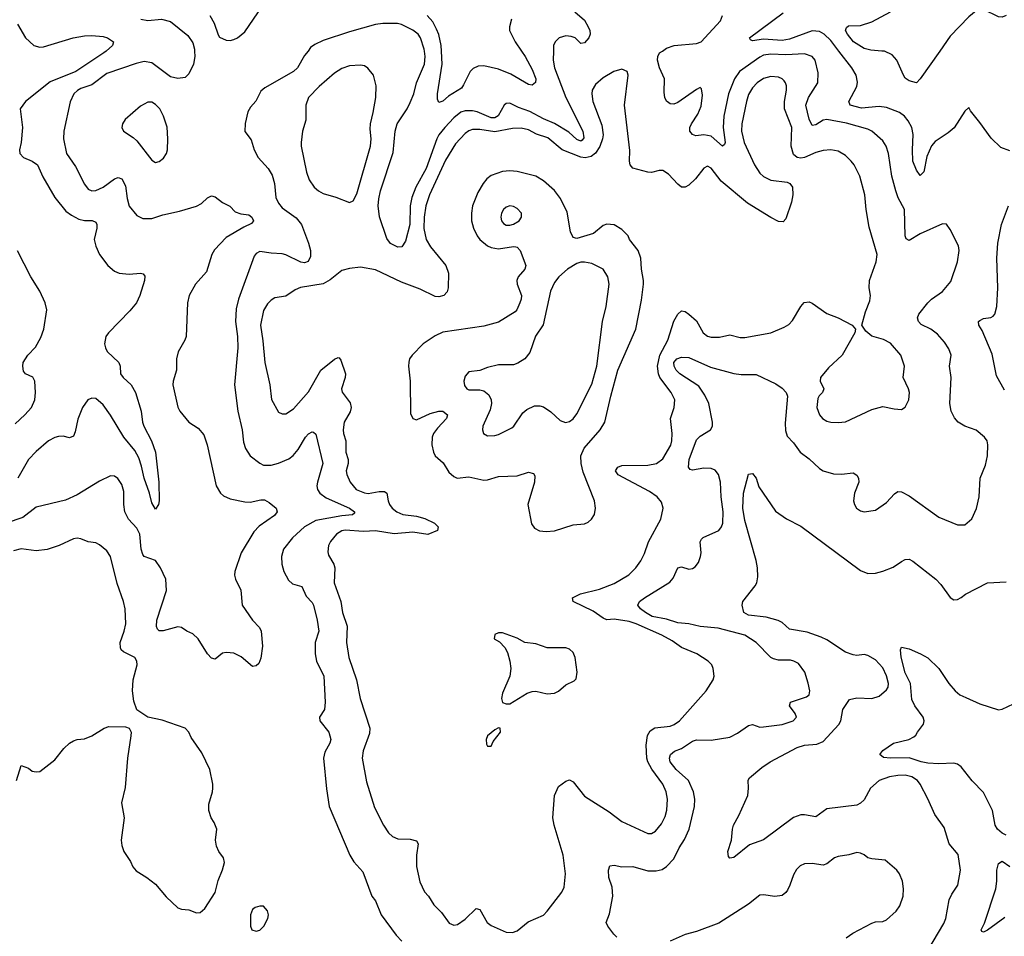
# Model space of a CAD drawing. Header units: inches. Extents: x 2057696 to 2160536, y 827480 to 1016834.
# Tile 317 of 422: x 2073182 to 2078461, y 985255 to 990168. Entities that reach past the tile are written whole.
import ezdxf

# ---------------------------------------------------------------- set-up
doc = ezdxf.new("R2010")
doc.units = ezdxf.units.IN
doc.header["$MEASUREMENT"] = 0
doc.layers.add('C0978', color=7, linetype='Continuous')
doc.layers.add('C0979', color=7, linetype='Continuous')

msp = doc.modelspace()

# ---------------------------------------------------------------- linework, layer by layer
at = {"layer": 'C0978', "color": 5}
for points, elevation in [([(2074120.1, 990000), (2074121, 989970), (2074113.5, 989930), (2074090, 989878.3), (2074070, 989858.8), (2074030, 989852.1), (2073990, 989861.5), (2073890, 989935.8), (2073850, 989944), (2073806.6, 989933.4), (2073650, 989878.8), (2073570, 989819.4), (2073510, 989798.4), (2073491.7, 989788.3), (2073473.1, 989770), (2073452.8, 989727.2), (2073419.7, 989570), (2073417.6, 989530), (2073432.8, 989450), (2073481.5, 989381.5), (2073530, 989286), (2073550, 989260.3), (2073570, 989250.2), (2073590, 989252.1), (2073630, 989270.2), (2073690, 989315.2), (2073710, 989322.2), (2073730, 989314.3), (2073750, 989278), (2073758, 989210), (2073770, 989168), (2073810, 989117.6), (2073842.8, 989102.8), (2073890, 989102), (2073950, 989122.8), (2074038.6, 989141.4), (2074130, 989168), (2074156.9, 989183.1), (2074190, 989213.4), (2074210, 989223), (2074230, 989218), (2074268.8, 989188.8), (2074308.5, 989168.5), (2074338, 989138), (2074367.2, 989127.2), (2074410, 989121.3), (2074427.7, 989110), (2074436.4, 989090), (2074424.9, 989075.1), (2074383.7, 989056.3), (2074290, 989000.4), (2074226.1, 988933.9), (2074212.6, 988910), (2074183.6, 988816.4), (2074124, 988750), (2074090.7, 988690), (2074082.4, 988650), (2074074.9, 988470), (2074068, 988450), (2074031.6, 988388.4), (2074023.7, 988350), (2074022.4, 988290), (2074004.4, 988230), (2074003.1, 988210), (2074030.3, 988090.3), (2074041.6, 988070), (2074090, 988010.5), (2074138.5, 987978.5), (2074170, 987942.8), (2074187.2, 987890), (2074236.1, 987670), (2074258, 987630), (2074275.5, 987615.5), (2074310, 987600.3), (2074390, 987584.2), (2074417.3, 987582.7), (2074475.1, 987595.1), (2074495.1, 987595.1), (2074520.6, 987580.6), (2074557.1, 987550), (2074562.4, 987530), (2074548.5, 987510), (2074466.6, 987453.4), (2074437.7, 987422.3), (2074368.9, 987310), (2074335.6, 987210), (2074334.3, 987190), (2074339.5, 987170), (2074368.5, 987110), (2074374.4, 987030), (2074430.2, 986950.2), (2074467.7, 986910), (2074477.1, 986890), (2074484.2, 986810), (2074474.9, 986745.1), (2074463.5, 986716.5), (2074450, 986704), (2074430, 986701.2), (2074370, 986753.6), (2074330, 986772), (2074310, 986775.1), (2074290, 986777), (2074270, 986772), (2074230, 986741.2), (2074210, 986746.6), (2074189.3, 986770), (2074139.5, 986850), (2074110, 986876.2), (2074079, 986890), (2074050, 986909.6), (2074030, 986914.3), (2073951.7, 986891.7), (2073930, 986892.3), (2073921.1, 986901.1), (2073915.6, 986915.6), (2073918.3, 986950), (2073968.6, 987108.6), (2073966, 987170), (2073937.1, 987230), (2073910, 987269.7), (2073850.5, 987290.5), (2073841.8, 987301.8), (2073833.3, 987330), (2073826.9, 987410), (2073810, 987441.8), (2073766, 987490), (2073746.8, 987530), (2073741, 987570), (2073739.8, 987639.8), (2073730, 987676), (2073708.3, 987708.3), (2073690, 987722), (2073670, 987722.9), (2073610, 987695.4), (2073490, 987620.5), (2073428.1, 987591.9), (2073270, 987555.1), (2073199.5, 987500.5), (2073110, 987469.8)], 540), ([(2073645.4, 990000), (2073634, 989990), (2073482.6, 989890), (2073346.1, 989833.9), (2073213.1, 989730), (2073184.9, 989690), (2073197, 989590), (2073190.3, 989510), (2073181.3, 989470), (2073183.9, 989450), (2073203.1, 989430), (2073250, 989409.3), (2073277.2, 989390), (2073306.1, 989326.1), (2073370, 989214.3), (2073430, 989140.7), (2073459.5, 989119.5), (2073499.4, 989099.4), (2073530, 989092.1), (2073570.8, 989090.8), (2073590, 989082), (2073596.5, 989070), (2073596.8, 989050), (2073582.2, 988990), (2073590, 988954.8), (2073610.2, 988910.2), (2073654.9, 988850), (2073690, 988820.3), (2073716, 988810), (2073770, 988804.7), (2073830, 988808.7), (2073844.9, 988804.9), (2073853.6, 988793.6), (2073852, 988770), (2073827, 988690), (2073808.8, 988650), (2073773.3, 988606.7), (2073658.3, 988490), (2073644.7, 988470), (2073637.8, 988430), (2073641.7, 988410), (2073652.2, 988390), (2073713.7, 988330), (2073720.3, 988310), (2073723.1, 988270), (2073737.8, 988250), (2073779.7, 988210), (2073802.6, 988170), (2073834.4, 988070), (2073841.3, 988010), (2073848, 987990), (2073888.2, 987910), (2073911, 987850), (2073928.8, 987690), (2073930.2, 987590), (2073926.8, 987570), (2073910, 987544), (2073890, 987578), (2073878, 987630), (2073849.9, 987710), (2073835.8, 987775.8), (2073820.4, 987820.4), (2073799.1, 987859.1), (2073739.9, 987930), (2073670, 988048.4), (2073630, 988103.1), (2073590, 988137.6), (2073570, 988139.7), (2073547.7, 988130), (2073519.3, 988090), (2073494, 988026), (2073480.2, 987959.8), (2073470, 987935.1), (2073450, 987927.6), (2073416.2, 987936.2), (2073390, 987934.4), (2073370, 987928.8), (2073336, 987910), (2073270, 987853.6), (2073229.7, 987810.3), (2073173.1, 987710)], 520), ([(2074728.3, 990000), (2074710, 989976), (2074671, 989910), (2074650, 989890.8), (2074496.7, 989803.3), (2074476, 989784), (2074449.1, 989730.9), (2074420.4, 989699.6), (2074405.3, 989674.7), (2074391.8, 989611.8), (2074389.2, 989569.2), (2074423.6, 989523.6), (2074438.9, 989470), (2074460.3, 989430), (2074513.8, 989370), (2074535.1, 989335.1), (2074548.3, 989290), (2074555.6, 989215.6), (2074570, 989184.4), (2074590, 989160.3), (2074665.3, 989105.3), (2074692.3, 989070), (2074730.9, 988970.9), (2074740.7, 988930), (2074741.7, 988898.3), (2074728.9, 988871.1), (2074710, 988864.7), (2074690, 988868.9), (2074610, 988908.3), (2074590, 988913.4), (2074530, 988915.8), (2074470, 988926.3), (2074450, 988914.6), (2074439.4, 988900.6), (2074355, 988670), (2074342.4, 988617.6), (2074338.6, 988550), (2074350.1, 988470), (2074351.6, 988410), (2074334.3, 988210), (2074351, 988070), (2074375, 987970), (2074382.7, 987902.7), (2074392.3, 987870), (2074418.3, 987830), (2074470, 987790.2), (2074490, 987780.6), (2074530, 987780.2), (2074570, 987790.2), (2074625, 987815), (2074648.2, 987831.8), (2074675.4, 987864.6), (2074714.5, 987930), (2074730, 987947.6), (2074750, 987958.7), (2074756.7, 987956.7), (2074770, 987946.8), (2074807.8, 987790), (2074778.7, 987690), (2074775.5, 987670), (2074779, 987650), (2074791.8, 987630), (2074824.5, 987604.5), (2074950.3, 987550), (2074976.9, 987530), (2074976.7, 987523.3), (2074966.6, 987513.4), (2074910, 987509.5), (2074770, 987484.2), (2074709.5, 987450.5), (2074645.5, 987390), (2074597.3, 987330), (2074586.7, 987290), (2074588, 987250), (2074599, 987210), (2074623.1, 987163.1), (2074644.1, 987144.1), (2074694.9, 987130), (2074717.7, 987077.7), (2074750, 987044.2), (2074757.7, 987030), (2074777.7, 986950), (2074786, 986890), (2074765.8, 986830), (2074766, 986770), (2074772.9, 986730), (2074812.2, 986650), (2074820.8, 986510), (2074816.5, 986470), (2074788.8, 986430), (2074791.6, 986410), (2074840.4, 986350), (2074850.4, 986310.4), (2074845.3, 986290), (2074817.8, 986242.2), (2074811.7, 986210), (2074826.4, 986046.4), (2074842, 985950), (2074953.1, 985690), (2074974.4, 985654.4), (2075021.2, 985601.2), (2075070, 985471), (2075090, 985444.7), (2075120.4, 985370), (2075201.1, 985261.1), (2075231.8, 985230)], 560), ([(2076044, 990000), (2076042.4, 989950), (2076049.3, 989910), (2076110.5, 989750), (2076201.5, 989570), (2076206.2, 989533.8), (2076198.1, 989521.9), (2076190, 989516.4), (2076170, 989526.1), (2076125.6, 989565.6), (2076050, 989610.8), (2075990, 989636.9), (2075916.6, 989676.6), (2075857, 989697), (2075810, 989720.4), (2075790, 989718.9), (2075779.5, 989710), (2075747.9, 989652.1), (2075730, 989641.6), (2075710, 989641.7), (2075634.2, 989674.2), (2075610, 989680.1), (2075570, 989679.7), (2075548, 989672), (2075510, 989642), (2075461.3, 989590), (2075430, 989550.6), (2075419.4, 989530), (2075361.7, 989370), (2075306.8, 989270), (2075284.5, 989215.5), (2075276.5, 989170), (2075273.6, 989070), (2075250, 988980.9), (2075230.2, 988949.8), (2075210, 988948.2), (2075170, 988968.2), (2075150, 988995.1), (2075111.1, 989111.1), (2075104.7, 989170), (2075106.8, 989206.8), (2075116.6, 989250), (2075183.9, 989456.1), (2075195.7, 989570), (2075205.8, 989610), (2075259.1, 989690), (2075275.8, 989724.2), (2075294.6, 989770), (2075310.3, 989829.7), (2075352.1, 989930), (2075356.6, 989970), (2075352.7, 990000)], 560), ([(2075872.9, 990000), (2075893, 989970), (2075930, 989901.6), (2075950, 989851), (2075948.2, 989831.8), (2075930, 989817), (2075910, 989819.7), (2075815.7, 989875.7), (2075750, 989902.5), (2075670, 989920.3), (2075640.9, 989919.1), (2075613, 989907), (2075597.4, 989890), (2075562.2, 989817.8), (2075550, 989801.6), (2075481.8, 989758.2), (2075450, 989732), (2075430, 989724), (2075422.7, 989742.7), (2075422, 989770), (2075446.5, 989930), (2075443.4, 990000)], 540), ([(2076384.2, 985250), (2076367, 985267), (2076335.1, 985310), (2076327, 985330), (2076344.2, 985375.8), (2076362.9, 985470), (2076358.9, 985518.9), (2076340.7, 985570), (2076338, 985610), (2076346.8, 985633.2), (2076370, 985636.3), (2076410, 985627), (2076470, 985630.2), (2076550, 985606), (2076594, 985606), (2076626.2, 985613.8), (2076650, 985628.8), (2076689.9, 985670.1), (2076717.3, 985730), (2076745.9, 985774.1), (2076770.7, 985830), (2076799.4, 985950), (2076801.5, 985990), (2076795.4, 986030), (2076767.4, 986090), (2076702.4, 986150), (2076669.2, 986190), (2076665.5, 986210), (2076671.1, 986230), (2076693.3, 986246.7), (2076730, 986262.1), (2076790, 986300.2), (2076810, 986307.7), (2076890, 986306.7), (2076990, 986323.2), (2077030, 986344.4), (2077090, 986385.8), (2077110, 986390.3), (2077150, 986376.5), (2077170, 986377.4), (2077270, 986390.3), (2077329.3, 986410), (2077347.3, 986430), (2077338.9, 986450), (2077309.7, 986490), (2077314, 986510), (2077400.8, 986539.2), (2077413.8, 986550), (2077417.7, 986570), (2077410, 986612.7), (2077392, 986670), (2077356.8, 986716.8), (2077333.2, 986730), (2077314.5, 986734.5), (2077250, 986735.1), (2077222.8, 986742.8), (2077209.7, 986750), (2077130.4, 986830.4), (2077069, 986869), (2076926.7, 986906.7), (2076830, 986916.1), (2076770, 986930.7), (2076710, 986934.4), (2076650, 986955), (2076573.6, 986970), (2076536.8, 986990), (2076511.2, 987010), (2076496.2, 987030), (2076504.5, 987050), (2076531.8, 987070), (2076667.2, 987152.8), (2076684.9, 987175.1), (2076710, 987230.6), (2076730, 987235.8), (2076770, 987222.6), (2076790, 987226.4), (2076804, 987236), (2076821.1, 987258.9), (2076832.8, 987290), (2076835.4, 987310), (2076829.7, 987370), (2076836.8, 987383.2), (2076846.6, 987393.4), (2076929.8, 987430.2), (2076944.4, 987450), (2076951.2, 987468.8), (2076953.9, 987530), (2076942.1, 987610), (2076939, 987690), (2076928, 987730), (2076910, 987754), (2076890, 987762.9), (2076850, 987764.7), (2076790, 987752.8), (2076776.6, 987756.6), (2076767.2, 987770), (2076772, 987810), (2076810, 987916.4), (2076830, 987936.5), (2076885.4, 987970), (2076895.8, 987990), (2076896.2, 988010), (2076876.1, 988110), (2076855.2, 988155.2), (2076823.1, 988203.1), (2076721.3, 988270), (2076701.7, 988290), (2076691.3, 988310), (2076689.8, 988330), (2076705.1, 988350), (2076730, 988358.4), (2076770, 988357.6), (2076886, 988306), (2077010, 988271.1), (2077050, 988266.2), (2077130, 988266.9), (2077235.4, 988215.4), (2077270, 988193.8), (2077291.2, 988170), (2077299.1, 988150), (2077285.5, 988005.5), (2077286.9, 987966.9), (2077296.4, 987936.4), (2077330, 987900.7), (2077366.7, 987850), (2077414.7, 987814.7), (2077470, 987761.7), (2077490, 987750.3), (2077545.8, 987734.2), (2077588.1, 987731.9), (2077650, 987738.4), (2077670, 987727.3), (2077678.7, 987710), (2077680.3, 987690), (2077657.7, 987630), (2077652.6, 987590), (2077657.3, 987570), (2077669.1, 987550), (2077690, 987535.3), (2077710, 987530.3), (2077770, 987539.5), (2077830, 987579.5), (2077872.9, 987627.1), (2077890, 987638.7), (2077910, 987638), (2077950, 987616.5), (2078110, 987502), (2078210, 987460.3), (2078250, 987460.4), (2078287.1, 987492.9), (2078312.3, 987547.7), (2078325.6, 987610), (2078331.6, 987710), (2078359.4, 987780.6), (2078371.5, 987830), (2078373, 987890), (2078368, 987910), (2078355.1, 987930), (2078310, 987967.2), (2078250, 987988.9), (2078214, 988010), (2078193.6, 988033.6), (2078176.2, 988070), (2078168.1, 988110), (2078175.1, 988250), (2078167.6, 988310), (2078175.1, 988370), (2078163.2, 988403.2), (2078139.7, 988439.7), (2078102.3, 988482.3), (2078067.6, 988510), (2078015, 988535), (2078001.1, 988550), (2077995.1, 988570), (2078002.6, 988590), (2078050.9, 988650), (2078071, 988670), (2078129.2, 988710.8), (2078174.5, 988765.5), (2078210.6, 988870), (2078219.3, 988930), (2078215.1, 988955.1), (2078170, 989043.7), (2078150, 989072.7), (2078130, 989073.6), (2078010, 989019.8), (2077950, 988985.1), (2077934.1, 988994.1), (2077929.9, 989009.9), (2077924.8, 989150), (2077892.6, 989212.6), (2077878.9, 989250), (2077857.5, 989330), (2077840.7, 989450), (2077826.8, 989490), (2077810, 989517.7), (2077750, 989569.8), (2077730, 989580.3), (2077613.9, 989613.9), (2077510, 989632), (2077490, 989628.9), (2077450, 989604.1), (2077430, 989600.5), (2077414.8, 989634.8), (2077396.8, 989710), (2077411.4, 989750), (2077460.8, 989830), (2077462.7, 989882.7), (2077446.2, 989950), (2077430, 989970.9), (2077390, 989984.2), (2077290, 989980.1), (2077210, 989983.7), (2077170, 989977.2), (2077150, 989967.7), (2077041.5, 989890), (2077014.1, 989850), (2076983, 989770), (2076956.8, 989650), (2076954, 989590), (2076963.6, 989510), (2076961.6, 989498.4), (2076950, 989489.7), (2076890, 989543.7), (2076850, 989550.7), (2076806.2, 989546.2), (2076790, 989552), (2076775.6, 989570), (2076775.4, 989590), (2076783.5, 989610), (2076817.9, 989662.1), (2076835.3, 989704.7), (2076842.8, 989762.8), (2076836.8, 989796.8), (2076830, 989804.2), (2076810, 989793.5), (2076710, 989723.1), (2076690, 989715.1), (2076670, 989716.9), (2076662, 989722), (2076650, 989731.6), (2076640.8, 989750), (2076636.9, 989776.9), (2076639.4, 989850), (2076612.1, 989910), (2076602.3, 989950), (2076603.7, 989970), (2076613.1, 989990), (2076627.6, 990000)], 560), ([(2078490, 989465.1), (2078442.4, 989482.4), (2078390, 989532.3), (2078330, 989617.2), (2078279, 989679), (2078270, 989698), (2078250, 989678), (2078191.1, 989588.9), (2078159.2, 989560.8), (2078090, 989514.5), (2078070, 989491.1), (2078045.6, 989434.4), (2078030, 989352.7), (2078010, 989332.3), (2077990, 989361.6), (2077970.6, 989410), (2077968.4, 989470), (2077972.9, 989552.9), (2077964.5, 989590), (2077945.9, 989625.9), (2077925.3, 989650), (2077898.5, 989670), (2077830, 989697.4), (2077790, 989701.8), (2077694.5, 989694.5), (2077635.1, 989710), (2077628, 989730), (2077669.8, 989810.2), (2077673, 989833), (2077666.6, 989870), (2077643.8, 989910), (2077573.5, 990000)], 540), ([(2078114.3, 990000), (2078010, 989851.6), (2077990, 989829.6), (2077950, 989840.7), (2077930, 989855.1), (2077919.6, 989870), (2077885.1, 989950), (2077859.6, 989979.6), (2077818.6, 989998.6), (2077803.5, 990000)], 520), ([(2078462.6, 988182.6), (2078418.9, 988258.9), (2078395.3, 988375.3), (2078341.3, 988501.3), (2078324, 988530), (2078322.9, 988550), (2078330, 988556.4), (2078350, 988566), (2078388.5, 988571.5), (2078401.3, 988578.7), (2078409.7, 988590.3), (2078421.3, 988630), (2078426, 988730), (2078419.8, 988890), (2078425.3, 988970), (2078445.1, 989070), (2078483.1, 989170)], 540), ([(2073158.1, 988001.9), (2073210, 988049.2), (2073246, 988090), (2073263.7, 988130), (2073266.6, 988170), (2073263.1, 988230), (2073252.8, 988252.8), (2073213.2, 988270), (2073203.5, 988283.5), (2073198.7, 988310), (2073201.3, 988330), (2073226.9, 988370), (2073266.6, 988413.4), (2073296, 988464), (2073311.1, 988508.9), (2073327.3, 988612.7), (2073319.2, 988650), (2073290, 988713.7), (2073242.4, 988790), (2073170, 988929.7)], 520), ([(2078050, 985178.4), (2078136.6, 985323.4), (2078147.3, 985350), (2078165.6, 985450), (2078178.8, 985481.2), (2078211, 985530), (2078225.5, 985610), (2078212.9, 985692.9), (2078164.7, 985750), (2078138.2, 985838.2), (2078087.4, 985907.4), (2078051.4, 985991.4), (2078009.8, 986070), (2077995.1, 986090), (2077965.6, 986110), (2077930, 986119.5), (2077890, 986117.9), (2077845.5, 986110), (2077790, 986090.6), (2077743.2, 986050), (2077710, 985986), (2077690, 985968.2), (2077670, 985958.9), (2077510, 985939.1), (2077450, 985895.4), (2077390, 985906.6), (2077370, 985905.6), (2077330, 985891.9), (2077170, 985772.4), (2077094.3, 985745.7), (2077010, 985678), (2076990, 985674), (2076982.5, 985682.5), (2076978, 985710), (2076997.6, 985770), (2077004.2, 985830), (2077009.6, 985850), (2077037.8, 985902.2), (2077085.7, 986010), (2077089.7, 986049.7), (2077087.5, 986092.5), (2077095.1, 986104.9), (2077160.6, 986159.4), (2077205.1, 986190), (2077350, 986266.4), (2077390, 986279.5), (2077455.9, 986284.1), (2077490, 986299), (2077574, 986390), (2077585.1, 986410), (2077594.3, 986470), (2077630, 986523.8), (2077670, 986532.7), (2077750, 986530.3), (2077790, 986542.6), (2077830, 986576.4), (2077838, 986590), (2077839.8, 986610), (2077830, 986651.8), (2077810, 986693.3), (2077770, 986736.4), (2077730, 986759.7), (2077710, 986765.1), (2077670, 986760.7), (2077650, 986763.6), (2077610, 986778.9), (2077510, 986844.1), (2077479.1, 986859.1), (2077404.5, 986884.5), (2077310, 986901.5), (2077270, 986936.9), (2077248, 986948), (2077184.9, 986964.9), (2077090, 986976.2), (2077064, 986990), (2077056, 987030), (2077059.3, 987050), (2077125.6, 987134.4), (2077133.3, 987150), (2077138.8, 987181.2), (2077137.7, 987230), (2077130.6, 987270), (2077070, 987483.7), (2077058.2, 987550), (2077062.7, 987630), (2077090, 987731.3), (2077110, 987734.8), (2077130, 987710.8), (2077144.6, 987664.6), (2077234.1, 987534.1), (2077293.4, 987493.4), (2077370, 987453.4), (2077690, 987216), (2077730, 987199.6), (2077770, 987200.9), (2077810, 987211.6), (2077865.6, 987234.4), (2077910, 987264.2), (2077930, 987274), (2077950, 987276.4), (2077970, 987266), (2078093, 987170), (2078120.3, 987140.3), (2078170, 987071), (2078190, 987058.8), (2078210, 987061), (2078230, 987071), (2078251.9, 987088.1), (2078370, 987150.4), (2078470, 987154.4)], 540), ([(2073165.2, 986090), (2073190, 986171.3), (2073230, 986156), (2073250, 986141), (2073270, 986136), (2073290, 986138), (2073370, 986201), (2073418.6, 986261.4), (2073449.5, 986290.5), (2073470, 986302.8), (2073490, 986310.7), (2073530, 986314), (2073570, 986330.5), (2073636, 986370), (2073660.9, 986379.1), (2073750, 986378.4), (2073770, 986370.7), (2073780.4, 986350), (2073778.7, 986330), (2073759.6, 986210), (2073747, 986053), (2073728, 985970), (2073743.1, 985890), (2073727.2, 985770), (2073730, 985742), (2073740.5, 985710), (2073776.1, 985656.1), (2073788.3, 985628.3), (2073806.2, 985606.2), (2073864.7, 985570), (2073910, 985534.8), (2073966.9, 985466.9), (2074030, 985407.7), (2074050, 985400.7), (2074090, 985397.3), (2074130, 985380.7), (2074150, 985382.8), (2074174.9, 985405.1), (2074229.5, 985490), (2074245.8, 985554.2), (2074270, 985611.3), (2074280.7, 985650), (2074275.8, 985675.8), (2074249.3, 985710), (2074238, 985738), (2074232, 985770), (2074238.4, 985830), (2074225.3, 985865.3), (2074209.6, 985890), (2074196.2, 985930), (2074195.9, 985964.1), (2074216.2, 986030), (2074217.6, 986050), (2074217.6, 986070), (2074201.6, 986150), (2074159.3, 986239.3), (2074101.2, 986321.2), (2074089.5, 986350), (2074069.4, 986370), (2073946.6, 986413.4), (2073868.7, 986430), (2073809.7, 986469.7), (2073794.7, 986514.8), (2073787.4, 986570), (2073790.8, 986630), (2073811.8, 986710), (2073809.7, 986730), (2073798.9, 986750), (2073739.3, 986779.3), (2073726.4, 986790), (2073722.1, 986802.1), (2073721.8, 986830), (2073743.2, 986890), (2073750.7, 986930), (2073747.2, 987010), (2073738.8, 987050), (2073705.5, 987145.5), (2073669.7, 987290), (2073650, 987320.7), (2073610, 987354), (2073590, 987363.6), (2073550, 987369.7), (2073510, 987385.4), (2073490, 987388.6), (2073470, 987385.1), (2073393.4, 987350), (2073330, 987327.4), (2073270, 987322), (2073190, 987332.7), (2073150, 987322)], 560), ([(2078470, 985797.6), (2078450, 985807.3), (2078425.1, 985830), (2078411.5, 985850), (2078398, 985930), (2078350, 986026.6), (2078287.6, 986087.6), (2078230, 986163.5), (2078210, 986177.5), (2078190, 986182.6), (2078110, 986179.4), (2078050, 986183.6), (2078015.6, 986190), (2077950, 986211.4), (2077849.9, 986209.9), (2077813.8, 986213.8), (2077792.7, 986230), (2077810, 986250.4), (2077866, 986290), (2077949.7, 986310.3), (2077976.6, 986323.4), (2077987.3, 986332.7), (2077994.5, 986350), (2078027.8, 986392.2), (2078030.7, 986410), (2078025, 986430), (2077980.3, 986490), (2077964.4, 986524.4), (2077957.8, 986610), (2077930, 986667), (2077908.3, 986751.7), (2077903.7, 986790), (2077910, 986804.7), (2077950, 986796.3), (2078011.3, 986770), (2078050, 986747.3), (2078110.3, 986690.3), (2078163.1, 986610), (2078197, 986570), (2078222.4, 986550), (2078254.4, 986534.4), (2078330, 986500.8), (2078430, 986468.8), (2078450, 986472.4), (2078510, 986500.7)], 520), ([(2077613, 985247), (2077648, 985272), (2077750, 985325.3), (2077770, 985332), (2077810, 985334.9), (2077830, 985343), (2077880.7, 985390), (2077900.8, 985419.2), (2077918, 985470), (2077920.5, 985510), (2077914.7, 985550), (2077898.4, 985590), (2077884.5, 985610), (2077822.4, 985662.4), (2077749.7, 985669.7), (2077730, 985676.2), (2077710, 985692.3), (2077690, 985700.9), (2077670, 985703.7), (2077627.9, 985692.1), (2077570, 985683.6), (2077550, 985675.1), (2077510, 985643.1), (2077490, 985636.8), (2077430, 985645.4), (2077390, 985644.2), (2077366.6, 985633.4), (2077346.6, 985613.4), (2077330, 985585.2), (2077311.8, 985530), (2077297.8, 985502.2), (2077290, 985489.5), (2077270, 985473.6), (2077230, 985468.3), (2077170, 985478.3), (2077150, 985476.4), (2077090, 985426.6), (2076930, 985325.1), (2076810, 985281.5), (2076750, 985264.7), (2076670, 985229.8)], 560), ([(2078464.1, 985355.9), (2078370, 985287.8), (2078350, 985277.2), (2078340.9, 985280.9), (2078337.2, 985290), (2078354.9, 985325.1), (2078415.1, 985510), (2078420.4, 985550), (2078420.5, 985610), (2078430, 985646), (2078450, 985657.3), (2078490, 985628.8)], 520)]:
    msp.add_lwpolyline(points, dxfattribs=dict(at, elevation=elevation))
for points, elevation in [([(2076410, 989903), (2076367.3, 989890), (2076310, 989855.8), (2076270, 989820.5), (2076251.7, 989790), (2076249.1, 989770), (2076254.9, 989730), (2076302.8, 989602.8), (2076309.6, 989550), (2076307.5, 989530), (2076292.5, 989487.5), (2076268.3, 989451.7), (2076245.9, 989434.1), (2076213.1, 989426.9), (2076190, 989431.3), (2076090, 989469.9), (2076013.8, 989533.8), (2075953.4, 989553.4), (2075910, 989578), (2075870, 989586.3), (2075825, 989585), (2075730, 989566.8), (2075650, 989579.2), (2075610, 989578.5), (2075590, 989571.8), (2075570, 989558.3), (2075518.3, 989501.7), (2075464.3, 989415.7), (2075378.6, 989230), (2075360.3, 989170), (2075350.9, 989109.1), (2075349.3, 989049.3), (2075361.8, 988990), (2075385.4, 988950), (2075466, 988850), (2075481.6, 988810), (2075479.6, 988730), (2075473.8, 988710), (2075457, 988690), (2075430, 988681.7), (2075410, 988684.6), (2075330, 988723.7), (2075230, 988760.4), (2075090, 988827.1), (2075010, 988841.6), (2074950, 988834.8), (2074910, 988823.1), (2074847.2, 988772.8), (2074808.6, 988751.4), (2074687.3, 988732.7), (2074659.8, 988720.2), (2074610, 988686.3), (2074550, 988677.6), (2074530, 988665.1), (2074510, 988644.5), (2074490.2, 988609.8), (2074473, 988530), (2074486.6, 988446.6), (2074497.1, 988330), (2074522.8, 988210), (2074533, 988133), (2074570, 988064.7), (2074590, 988054.8), (2074610, 988055.5), (2074650, 988082), (2074730, 988173), (2074796.5, 988290), (2074870, 988348.9), (2074890, 988357), (2074894.7, 988354.7), (2074903.8, 988343.8), (2074929.4, 988270), (2074927.5, 988250), (2074908.3, 988190), (2074911.8, 988171.8), (2074953.8, 988113.8), (2074959.6, 988090), (2074954.4, 988065.6), (2074921.7, 988010), (2074916.6, 987970), (2074917.7, 987950), (2074930.1, 987910), (2074930.8, 987850), (2074943.2, 987810), (2074944, 987790), (2074932.9, 987750), (2074936.2, 987730), (2074953.2, 987690), (2074986.5, 987650), (2075030, 987631.6), (2075050, 987628.1), (2075110, 987639.8), (2075138.9, 987638.9), (2075150.9, 987630), (2075157.1, 987590), (2075165.1, 987570), (2075179.8, 987550), (2075203.5, 987530), (2075236, 987516), (2075310, 987507.4), (2075354, 987494), (2075405.3, 987470), (2075426, 987450), (2075421.7, 987430), (2075370, 987409.5), (2075290, 987420.4), (2075190, 987413.1), (2075090, 987428.2), (2075025.2, 987425.2), (2074927.7, 987432.3), (2074910, 987427.8), (2074880.7, 987410), (2074848.1, 987371.9), (2074838.5, 987350), (2074834.9, 987314.9), (2074838, 987298), (2074866.5, 987250), (2074872.2, 987230), (2074867.5, 987150), (2074903.8, 987050), (2074912.9, 986990), (2074937.4, 986917.4), (2074933.9, 986830), (2074946.2, 986750), (2074988, 986630), (2075008.3, 986530), (2075060.1, 986370), (2075058.3, 986341.7), (2075023.5, 986250), (2075018.2, 986210), (2075042.4, 986082.4), (2075084.7, 985944.7), (2075132.4, 985850), (2075160.3, 985810), (2075180.3, 985790), (2075210, 985777.2), (2075276.4, 985776.4), (2075310, 985767.7), (2075318.3, 985750), (2075310.2, 985690), (2075310.2, 985630.2), (2075326.8, 985546.8), (2075352.9, 985492.9), (2075374.4, 985470), (2075403.2, 985423.2), (2075442.8, 985382.8), (2075485.4, 985325.4), (2075510, 985314.9), (2075530, 985319), (2075570, 985347.2), (2075630, 985404.9), (2075650, 985399.5), (2075687.6, 985330), (2075710, 985313.7), (2075790, 985276.9), (2075824.7, 985275.2), (2075850, 985285.3), (2075907.6, 985332.4), (2075990.9, 985369.1), (2076010.8, 985389.2), (2076088.6, 985491.4), (2076101.1, 985518.9), (2076109.1, 985590), (2076096.4, 985690), (2076046.8, 985850), (2076040.5, 985890), (2076049.8, 986010), (2076070, 986057.3), (2076110, 986087.3), (2076130, 986093.4), (2076150, 986083), (2076210, 986006.5), (2076342.1, 985922.1), (2076410, 985870.3), (2076550, 985805.7), (2076570, 985807), (2076590, 985818.7), (2076622.8, 985857.2), (2076642.4, 985897.6), (2076652.1, 985932.1), (2076655.2, 985990), (2076647.2, 986030), (2076630, 986069.7), (2076570.8, 986150.8), (2076549.9, 986190), (2076544.7, 986210), (2076540.6, 986279.4), (2076547.8, 986332.2), (2076563, 986357), (2076587.6, 986372.4), (2076670, 986381.7), (2076691.2, 986390), (2076719.7, 986410), (2076862.9, 986570), (2076899.5, 986630), (2076904.5, 986650), (2076899.5, 986690), (2076892.3, 986710), (2076872.7, 986730), (2076812.3, 986770), (2076730, 986803.9), (2076679.6, 986839.6), (2076624.7, 986870), (2076487.6, 986930), (2076450, 986942.7), (2076370, 986954.3), (2076330, 986951.9), (2076310, 986959.9), (2076257.2, 986997.2), (2076149.8, 987050), (2076146, 987070), (2076189.2, 987090.8), (2076290, 987115.5), (2076370, 987145.4), (2076447.7, 987192.3), (2076485.1, 987230), (2076512.6, 987267.4), (2076532.5, 987307.5), (2076554.1, 987370), (2076618.9, 987490), (2076632.8, 987550), (2076622.3, 987582.3), (2076599.8, 987610), (2076559.5, 987639.5), (2076390, 987728.5), (2076376.9, 987750), (2076389.6, 987770), (2076410, 987778.5), (2076550, 987779.5), (2076596.3, 987790), (2076630, 987813.8), (2076673.1, 987886.9), (2076679, 987910), (2076680.9, 987950), (2076671.6, 988030), (2076690.9, 988090), (2076695.1, 988130), (2076674.6, 988170), (2076614.7, 988250), (2076606.5, 988270), (2076602.2, 988310), (2076613.7, 988370), (2076656.9, 988450), (2076690, 988551.5), (2076710, 988590.3), (2076730, 988607.6), (2076750, 988604), (2076770, 988590.2), (2076810, 988554), (2076846.7, 988490), (2076870, 988471.1), (2076890, 988465.8), (2076934.4, 988465.6), (2076990, 988478.6), (2077044.5, 988464.5), (2077070, 988464.5), (2077209.9, 988490.1), (2077280.8, 988519.2), (2077305.1, 988534.9), (2077324.4, 988555.6), (2077370, 988630.4), (2077388.3, 988651.7), (2077414.8, 988654.8), (2077430, 988648.9), (2077510, 988593.4), (2077570.2, 988570.2), (2077646, 988530), (2077662.8, 988510), (2077658.8, 988490), (2077591.6, 988370), (2077518.3, 988301.7), (2077476, 988250), (2077473.1, 988230), (2077493.1, 988190), (2077486, 988170), (2077468.3, 988151.7), (2077461.9, 988138.1), (2077456.3, 988090), (2077469.3, 988050), (2077486.7, 988030), (2077510, 988015.9), (2077530, 988011.1), (2077570, 988008.2), (2077610, 988012.3), (2077750, 988078.7), (2077810, 988094.9), (2077870, 988082), (2077910, 988078.8), (2077930, 988091), (2077949.5, 988130), (2077951.6, 988170), (2077947.6, 988190), (2077918.3, 988250), (2077925.1, 988310), (2077906.2, 988370), (2077850, 988434.3), (2077813.5, 988453.5), (2077751.1, 988471.1), (2077718.4, 988498.4), (2077697.2, 988530), (2077717.1, 988602.9), (2077739.4, 988660.6), (2077743, 988690), (2077735.8, 988730), (2077738.7, 988770), (2077774.2, 988870), (2077778.7, 988910), (2077735.6, 989055.6), (2077720.3, 989150), (2077713.3, 989230), (2077686.8, 989330), (2077656, 989390), (2077640.5, 989410), (2077610, 989439.7), (2077570, 989464), (2077530, 989471.1), (2077490, 989467.2), (2077450, 989455.3), (2077390, 989428.9), (2077370, 989426), (2077349.9, 989429.9), (2077330, 989445.7), (2077318.3, 989490), (2077321.9, 989590), (2077282.4, 989690), (2077281.6, 989730), (2077292.6, 989790), (2077292.6, 989812.6), (2077288.6, 989830), (2077280.4, 989840.4), (2077270, 989850.8), (2077250, 989859.8), (2077210, 989863.7), (2077170, 989852.4), (2077136, 989830), (2077110, 989803.1), (2077090, 989766), (2077078, 989730), (2077054.5, 989610), (2077052.6, 989570), (2077067, 989510), (2077122.2, 989390), (2077150, 989345.8), (2077170, 989327.2), (2077210, 989307.8), (2077296.7, 989296.7), (2077310.3, 989290.3), (2077326, 989270), (2077327.6, 989230), (2077320.2, 989190), (2077290, 989101.2), (2077275.1, 989084.9), (2077250, 989086.8), (2077210, 989107.1), (2077083.7, 989183.7), (2076942.5, 989302.5), (2076890, 989372.3), (2076870, 989382), (2076850, 989371.3), (2076804.6, 989315.4), (2076770, 989281.3), (2076750, 989269.7), (2076730, 989271.1), (2076710, 989285.7), (2076659.8, 989339.8), (2076630, 989360.3), (2076610, 989360.3), (2076570, 989348.7), (2076550, 989349.8), (2076470, 989371.6), (2076454.7, 989390), (2076451, 989410), (2076452.5, 989467.5), (2076425, 989710), (2076444.2, 989870), (2076438.4, 989890)], 580), ([(2075010, 989923.5), (2074950, 989919.7), (2074910, 989906.6), (2074870, 989880.4), (2074787.2, 989810), (2074730.4, 989750), (2074717, 989710), (2074716.4, 989630), (2074698.4, 989570), (2074691.8, 989510), (2074691.6, 989490), (2074720.2, 989350), (2074734.9, 989310), (2074761.5, 989270), (2074784.2, 989250), (2074810, 989235.5), (2074876.4, 989216.4), (2074950, 989187.7), (2074970, 989197.3), (2074990, 989234), (2075063.1, 989490), (2075067.1, 989530), (2075061.1, 989581.1), (2075062.5, 989610), (2075078, 989670), (2075090.9, 989750.9), (2075093.3, 989813.3), (2075078.7, 989870), (2075048.5, 989908.5), (2075030, 989919.7)], 580), ([(2073870, 989725.6), (2073830, 989704.2), (2073747.3, 989632.7), (2073733.4, 989610), (2073730.6, 989590), (2073739.1, 989570), (2073790, 989537), (2073810, 989518), (2073890, 989415.5), (2073910, 989403), (2073930, 989407.3), (2073953.6, 989426.4), (2073969.6, 989450), (2073975.4, 989470), (2073976.8, 989530), (2073972.1, 989592.1), (2073953, 989650), (2073933.3, 989690), (2073910, 989713.6), (2073890, 989725.1)], 560), ([(2075810, 989357.4), (2075770, 989354.1), (2075710, 989333), (2075685.8, 989314.2), (2075666.2, 989290), (2075638.8, 989241.2), (2075609.6, 989170.4), (2075603.9, 989130), (2075605.1, 989090), (2075615.3, 989050), (2075634.6, 989010), (2075649.3, 988989.3), (2075690, 988956.4), (2075710, 988946.9), (2075750, 988940.6), (2075830, 988951.7), (2075842.8, 988950), (2075850, 988948.2), (2075864.6, 988930), (2075896.6, 988850), (2075890.2, 988830), (2075854.7, 988790), (2075846.7, 988770), (2075848.5, 988750), (2075871.8, 988690), (2075871, 988670), (2075864, 988650), (2075847.7, 988612.3), (2075838, 988602), (2075750, 988546), (2075670, 988524.9), (2075450, 988492.4), (2075410, 988474.2), (2075345.3, 988430), (2075286.4, 988370), (2075272.4, 988350), (2075267.9, 988332.1), (2075266.5, 988310), (2075275.6, 988230), (2075278, 988058), (2075290, 988030.6), (2075310, 988024), (2075383.6, 988056.4), (2075430, 988070.1), (2075450, 988069.2), (2075476.5, 988050), (2075471, 988030), (2075421.3, 987978.7), (2075401.2, 987950), (2075393, 987930), (2075392.2, 987890), (2075400.8, 987850), (2075410, 987830.3), (2075451.9, 987791.9), (2075482.3, 987742.3), (2075510, 987719.3), (2075528.5, 987710), (2075590, 987717.6), (2075670, 987699.8), (2075690, 987701), (2075750, 987719.4), (2075850, 987723.7), (2075910, 987742.6), (2075936.4, 987736.4), (2075943.6, 987723.6), (2075942.3, 987690), (2075906.9, 987570), (2075926, 987466), (2075941.8, 987441.8), (2075968.1, 987428.1), (2076004.8, 987424.8), (2076050, 987429.2), (2076150, 987461.3), (2076210, 987465.7), (2076230, 987474.9), (2076247.8, 987490), (2076264, 987516), (2076268.9, 987550), (2076263.2, 987590), (2076203.2, 987743.2), (2076192.8, 987790), (2076190.7, 987830), (2076208.8, 987871.2), (2076295, 987970), (2076319.5, 988010), (2076350.5, 988150), (2076388.2, 988290), (2076485.4, 988510), (2076515.6, 988664.4), (2076526.5, 988750), (2076526.6, 988770), (2076514.9, 988830), (2076512.5, 988890), (2076498.8, 988930), (2076452, 988990), (2076443.5, 989010), (2076410, 989043.9), (2076370, 989067.7), (2076330, 989072.3), (2076310, 989064.8), (2076257.8, 989022.2), (2076170, 988994.5), (2076150, 989000.9), (2076135.4, 989030), (2076116.6, 989136.7), (2076081, 989210), (2076050, 989251.7), (2075990, 989305), (2075949.6, 989330), (2075850, 989354.7)], 620), ([(2075810, 989169.6), (2075790, 989163.6), (2075776.4, 989150), (2075765.3, 989130), (2075760.9, 989110), (2075764.6, 989090), (2075775.3, 989075.3), (2075790, 989066.9), (2075810, 989066.4), (2075830, 989071.7), (2075860.7, 989090), (2075872.3, 989110), (2075872.3, 989130), (2075850, 989156.2), (2075830, 989167.3)], 640), ([(2076210, 988868.7), (2076190, 988867.8), (2076170, 988860.7), (2076118.9, 988830), (2076073.1, 988790), (2076050, 988759.6), (2076027.5, 988712.5), (2075987.9, 988532.1), (2075947.9, 988472.1), (2075916.4, 988383.6), (2075890, 988349.4), (2075853.7, 988326.3), (2075830, 988318.4), (2075750, 988317.4), (2075690, 988303.5), (2075650, 988288.2), (2075590, 988279.6), (2075570, 988258), (2075562.6, 988230), (2075567.7, 988207.7), (2075579.1, 988190), (2075590, 988184.2), (2075650, 988183.9), (2075670, 988179.1), (2075697.7, 988157.7), (2075710.1, 988130.1), (2075711, 988110), (2075704, 988076), (2075665.7, 987990), (2075663.1, 987970), (2075668, 987950), (2075690, 987937.1), (2075730, 987939.5), (2075750, 987945.3), (2075820.1, 987979.9), (2075830.8, 987989.2), (2075879.4, 988060.6), (2075900.5, 988079.5), (2075942.5, 988097.5), (2075970, 988099.1), (2075990, 988093.4), (2076030, 988066), (2076079.9, 988019.9), (2076108.5, 988008.5), (2076130, 988014.9), (2076150, 988028.2), (2076170, 988054.9), (2076250, 988214.4), (2076276.6, 988310), (2076307.5, 988550), (2076326.2, 988630), (2076342.4, 988750), (2076336, 988790), (2076310, 988831.2), (2076250, 988861)], 640), ([(2075770, 986881.2), (2075750, 986881.2), (2075730, 986872.7), (2075726, 986850), (2075753.7, 986833.7), (2075782.5, 986802.5), (2075797.1, 986777.1), (2075810.5, 986730.5), (2075815.5, 986690), (2075810.7, 986650), (2075770, 986559), (2075765.8, 986530), (2075770, 986508.9), (2075790, 986500.8), (2075810, 986502), (2075902.2, 986557.7), (2075930, 986567), (2075950, 986568.7), (2076010, 986554), (2076050, 986557.7), (2076071.5, 986568.5), (2076110, 986603.1), (2076155.6, 986624.4), (2076164.7, 986635.3), (2076171.3, 986670), (2076160.4, 986750), (2076150, 986777), (2076130, 986794.7), (2076110, 986800.5), (2076010, 986800.4), (2075950, 986823.5), (2075890, 986829.3), (2075850, 986852.7)], 620), ([(2075750, 986372), (2075730, 986360.9), (2075691, 986330), (2075682.8, 986310), (2075685.4, 986285.4), (2075690, 986274), (2075710, 986274), (2075720.2, 986299.8), (2075759.3, 986350), (2075758, 986370)], 620), ([(2074470, 985417.2), (2074444.7, 985410), (2074430, 985399), (2074419.1, 985370), (2074419.1, 985310), (2074427.3, 985290), (2074450, 985282), (2074470, 985288), (2074492, 985310), (2074513.3, 985350), (2074515.6, 985370), (2074511.4, 985391.4), (2074490, 985416)], 560)]:
    msp.add_lwpolyline(points, close=True, dxfattribs=dict(at, elevation=elevation))
at = {"layer": 'C0979', "color": 5}
for points, elevation in [([(2074202, 990190), (2074225.8, 990150), (2074246.3, 990086.3), (2074254.4, 990074.4), (2074290, 990057.6), (2074310, 990056.4), (2074330, 990062.4), (2074350, 990070.4), (2074390, 990103.1), (2074482.1, 990237.9)], 560), ([(2078470.2, 990189.8), (2078450, 990181.3), (2078430, 990182.6), (2078350, 990221.7), (2078330, 990221.7), (2078310, 990214.5), (2078270, 990183.1), (2078170, 990079.3), (2078114.3, 990000)], 520), ([(2073832.7, 990170), (2073870, 990163.9), (2073942, 990170), (2073990, 990157.5), (2074083.1, 990083.1), (2074110, 990043.7), (2074119.8, 990010), (2074120.1, 990000)], 540), ([(2075443.4, 990000), (2075442.1, 990030), (2075429.1, 990089.1), (2075417.6, 990117.6), (2075396.6, 990156.6), (2075366.6, 990190)], 540), ([(2075819.3, 990170), (2075808.4, 990130), (2075808.4, 990110), (2075839.3, 990050), (2075872.9, 990000)], 540), ([(2076159.1, 990210), (2076210, 990165.5), (2076230.7, 990129.3), (2076239.3, 990110), (2076240.5, 990090), (2076233.4, 990070), (2076210, 990044.5), (2076190, 990040.9), (2076159.5, 990070), (2076138.6, 990078.6), (2076110, 990081.6), (2076074.4, 990070), (2076053.4, 990050), (2076044.9, 990030), (2076044, 990000)], 560), ([(2076627.6, 990000), (2076650, 990015.4), (2076690.2, 990030.2), (2076810, 990040.5), (2076835.1, 990050), (2076938.6, 990161.4), (2076950.5, 990190)], 560), ([(2077573.5, 990000), (2077530, 990055.7), (2077495.8, 990090), (2077470, 990104.5), (2077430, 990108.8), (2077310, 990064.3), (2077270, 990057), (2077170, 990063.4), (2077110, 990055.1), (2077100.1, 990060.1), (2077095.1, 990070), (2077275.6, 990204.4)], 540), ([(2077803.5, 990000), (2077745.3, 990005.3), (2077710, 990013.5), (2077652.6, 990050), (2077619.7, 990090), (2077609.7, 990110.3), (2077614, 990126), (2077625.9, 990134.1), (2077690, 990137.5), (2077750, 990156.1), (2077850, 990209.5)], 520), ([(2073170, 990144), (2073214, 990070), (2073258, 990030), (2073290, 990020.2), (2073310, 990022.2), (2073469.9, 990070.1), (2073530, 990081.8), (2073570, 990083.8), (2073630, 990077.8), (2073653, 990070), (2073685.5, 990050), (2073679.6, 990030), (2073645.4, 990000)], 520), ([(2075352.7, 990000), (2075351.4, 990010), (2075331.2, 990070), (2075318, 990090), (2075290, 990112.5), (2075230, 990141.5), (2075207.1, 990147.1), (2075130, 990147.5), (2075090, 990141.6), (2074950, 990102.4), (2074810, 990056.1), (2074764.7, 990035.3), (2074742, 990018), (2074728.3, 990000)], 560)]:
    msp.add_lwpolyline(points, dxfattribs=dict(at, elevation=elevation))

doc.saveas('drawing.dxf')
